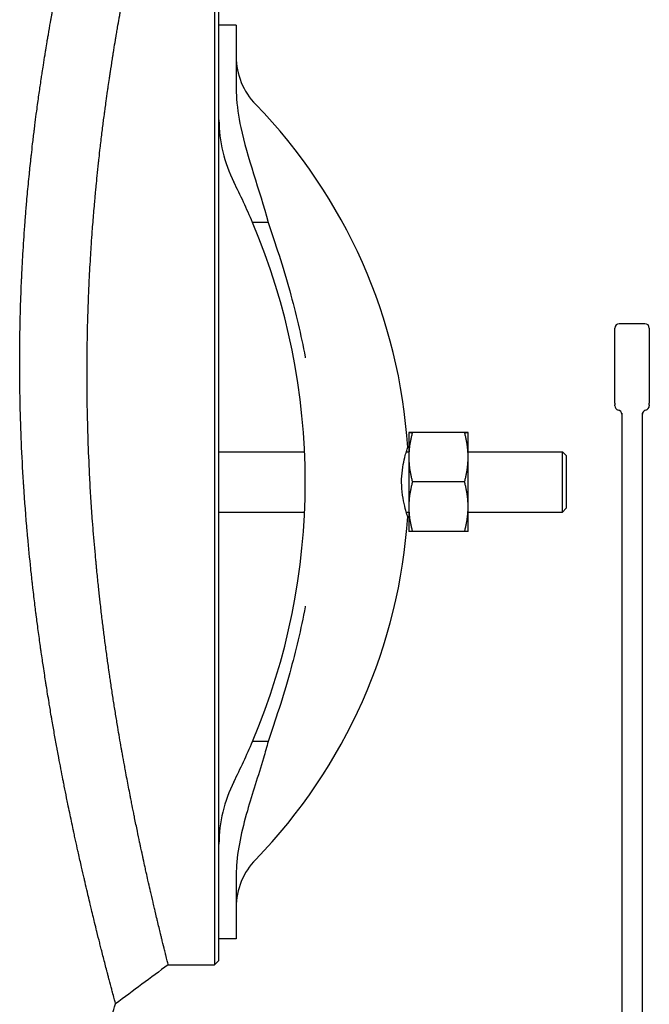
# Model space of a CAD drawing. Header units: inches. Extents: x 24 to 1128, y -69 to 748.
# Tile 502 of 656: x 743 to 752, y 172 to 187. Entities that reach past the tile are written whole.
import ezdxf

# ---------------------------------------------------------------- set-up
doc = ezdxf.new("R2010")
doc.units = ezdxf.units.IN
doc.header["$LTSCALE"] = 32
doc.header["$MEASUREMENT"] = 0
doc.layers.add('Visible (ANSI)', color=7, linetype='Continuous', lineweight=30)

msp = doc.modelspace()

# ---------------------------------------------------------------- linework, layer by layer
at = {"layer": 'Visible (ANSI)'}
for p, q in [((745.6499, 187.04616), (745.6499, 180.04617)), ((745.7124, 186.67116), (745.7124, 186.98366)), ((745.7124, 186.37067), (745.7124, 186.67117)), ((745.9624, 186.67117), (745.7124, 186.67117)), ((745.9624, 186.67117), (745.9624, 186.37067)), ((745.7124, 185.72035), (745.7124, 186.37067)), ((745.9624, 186.37067), (745.9624, 185.74965)), ((745.7124, 180.04617), (745.7124, 185.72032)), ((746.42547, 183.80758), (746.19915, 183.80758)), ((751.88313, 182.3405), (751.50813, 182.3405)), ((751.44563, 181.18792), (751.44563, 182.278)), ((751.94563, 182.278), (751.94563, 181.18792)), ((751.44563, 181.18792), (751.44563, 181.1635)), ((751.94563, 181.1635), (751.94563, 181.18792)), ((751.44563, 181.15047), (751.44563, 181.1635)), ((751.54563, 181.04384), (751.54563, 168.99617)), ((751.84563, 170.39441), (751.84563, 181.04384)), ((751.94563, 181.1635), (751.94563, 181.15047)), ((748.4624, 180.76517), (748.4624, 180.40528)), ((749.26954, 180.76543), (748.51427, 180.76543)), ((749.26954, 180.76491), (748.51427, 180.76491)), ((749.3214, 180.40528), (749.3214, 180.76517)), ((745.7124, 180.48367), (746.95248, 180.48367)), ((748.42652, 180.48367), (748.4624, 180.48367)), ((749.3214, 180.48367), (750.6881, 180.48367)), ((750.6881, 179.60867), (750.6881, 180.48367)), ((750.74365, 180.42811), (750.6881, 180.48367)), ((748.4624, 180.40528), (748.4624, 179.68628)), ((749.3214, 179.68628), (749.3214, 180.40528)), ((750.74365, 180.42811), (750.74365, 179.66423)), ((745.6499, 180.04617), (745.6499, 173.04618)), ((745.7124, 174.37199), (745.7124, 180.04617)), ((749.26954, 180.04564), (748.51427, 180.04564)), ((745.7124, 179.60867), (746.95248, 179.60867)), ((748.42652, 179.60867), (748.4624, 179.60867)), ((748.4624, 179.68628), (748.4624, 179.32717)), ((749.3214, 179.32717), (749.3214, 179.68628)), ((749.3214, 179.60867), (750.6881, 179.60867)), ((750.74365, 179.66423), (750.6881, 179.60867)), ((749.26954, 179.32691), (748.51427, 179.32691)), ((746.42547, 176.28475), (746.19915, 176.28475)), ((745.7124, 173.72167), (745.7124, 174.37199)), ((745.9624, 174.34269), (745.9624, 173.72167)), ((745.7124, 173.42117), (745.7124, 173.72167)), ((745.9624, 173.72167), (745.9624, 173.42117)), ((745.7124, 173.10868), (745.7124, 173.42118)), ((745.9624, 173.42117), (745.7124, 173.42117)), ((744.97724, 173.04617), (745.6499, 173.04617)), ((745.7124, 173.10867), (745.6499, 173.04617))]:
    msp.add_line(p, q, dxfattribs=at)
for centre, radius, start, end in [((746.9624, 186.21565), 1, 180, 224.117595), ((740.5999, 180.04617), 7.8625, 3.646071, 44.117595), ((747.7124, 185.29617), 2, 180, 206.784996), ((737.3124, 180.04617), 9.65, 22.941059, 26.784996), ((737.3124, 180.04617), 9.65, 337.058941, 22.941059), ((751.50813, 182.278), 0.0625, 90, 180), ((751.88313, 182.278), 0.0625, 0, 90), ((751.50813, 181.15047), 0.0625, 180, 258.463041), ((751.48313, 181.028), 0.0625, 0, 78.463041), ((751.90813, 181.028), 0.0625, 101.536959, 180), ((751.88313, 181.15047), 0.0625, 281.536959, 0), ((740.5999, 180.04617), 7.8625, 315.882405, 356.353929), ((737.3124, 180.04617), 9.65, 333.215004, 337.058941), ((747.7124, 174.79617), 2, 153.215004, 180), ((746.9624, 173.87669), 1, 135.882405, 180)]:
    msp.add_arc(centre, radius, start, end, dxfattribs=at)
for points, knots in [([(742.88091, 180.04617), (742.86905, 180.23565), (742.85903, 180.42621), (742.85103, 180.61524), (742.85046, 180.62854), (742.84991, 180.64184), (742.84937, 180.65513), (742.84907, 180.66245), (742.84877, 180.66978), (742.84848, 180.6771), (742.84089, 180.8663), (742.83529, 181.05419), (742.83164, 181.24037), (742.83152, 181.24645), (742.8314, 181.25252), (742.83129, 181.25859), (742.83088, 181.27987), (742.83051, 181.30112), (742.83015, 181.32234), (742.82889, 181.39837), (742.82795, 181.47414), (742.82733, 181.54955), (742.82731, 181.55191), (742.82729, 181.55427), (742.82727, 181.55663), (742.82621, 181.69091), (742.82615, 181.82376), (742.82704, 181.95499), (742.82747, 182.01771), (742.82811, 182.08013), (742.82896, 182.1422), (742.82902, 182.14619), (742.82907, 182.15018), (742.82913, 182.15417), (742.83044, 182.24649), (742.83222, 182.33803), (742.83443, 182.42864), (742.8346, 182.43534), (742.83476, 182.44203), (742.83493, 182.44871), (742.83593, 182.48819), (742.837, 182.52748), (742.83816, 182.56659), (742.84238, 182.70905), (742.84766, 182.84913), (742.85386, 182.98629), (742.85437, 182.99769), (742.8549, 183.00908), (742.85542, 183.02044), (742.85745, 183.06392), (742.85956, 183.1071), (742.86176, 183.14997), (742.86359, 183.18569), (742.86549, 183.22126), (742.86744, 183.25664), (742.86818, 183.26993), (742.86892, 183.2832), (742.86967, 183.29644), (742.87754, 183.43509), (742.88632, 183.57085), (742.89577, 183.70257), (742.89759, 183.72796), (742.89944, 183.75327), (742.90132, 183.77849), (742.90249, 183.79422), (742.90368, 183.80991), (742.90487, 183.82557), (742.91012, 183.89438), (742.91557, 183.9624), (742.92117, 184.02935), (742.92256, 184.0459), (742.92395, 184.06239), (742.92536, 184.07881), (742.92942, 184.12632), (742.93356, 184.17325), (742.93775, 184.21952), (742.94666, 184.31778), (742.95599, 184.41495), (742.96555, 184.50952), (742.96728, 184.52665), (742.96902, 184.54369), (742.97076, 184.56064), (742.9756, 184.60765), (742.98048, 184.65395), (742.98538, 184.69931), (742.98678, 184.71235), (742.9882, 184.72538), (742.98962, 184.73838), (742.99146, 184.75525), (742.99331, 184.77208), (742.99518, 184.78887), (743.00112, 184.8424), (743.00716, 184.89545), (743.01325, 184.94764), (743.02099, 185.01398), (743.02879, 185.0789), (743.03654, 185.14168), (743.03781, 185.152), (743.03909, 185.16232), (743.04037, 185.17261), (743.04237, 185.18869), (743.04439, 185.20473), (743.0464, 185.22073), (743.05309, 185.27375), (743.05986, 185.32621), (743.06662, 185.37764), (743.06867, 185.39321), (743.07072, 185.40868), (743.07277, 185.42405), (743.07829, 185.46557), (743.08381, 185.5063), (743.08926, 185.54603), (743.09936, 185.6196), (743.10963, 185.69235), (743.11981, 185.76274), (743.12182, 185.77666), (743.12383, 185.79048), (743.12584, 185.80421), (743.1312, 185.84092), (743.13652, 185.8769), (743.14177, 185.91198), (743.1433, 185.92219), (743.14483, 185.93239), (743.14636, 185.94255), (743.14829, 185.95542), (743.15023, 185.96824), (743.15217, 185.98101), (743.15773, 186.01762), (743.16329, 186.05378), (743.16881, 186.08927), (743.17689, 186.14124), (743.18488, 186.19177), (743.19265, 186.24025), (743.19459, 186.25235), (743.19653, 186.2644), (743.19846, 186.27637), (743.20022, 186.28723), (743.20197, 186.29804), (743.20372, 186.30879), (743.21044, 186.35011), (743.21711, 186.39062), (743.22368, 186.43013), (743.22533, 186.44), (743.22696, 186.4498), (743.22859, 186.45954), (743.22896, 186.46174), (743.22933, 186.46393), (743.2297, 186.46612), (743.23341, 186.48831), (743.23709, 186.51011), (743.24073, 186.53152), (743.25131, 186.59391), (743.26163, 186.65362), (743.2716, 186.71049), (743.27297, 186.71828), (743.27433, 186.72601), (743.27568, 186.73369), (743.27885, 186.75173), (743.28199, 186.76947), (743.28509, 186.78691), (743.2881, 186.80384), (743.29108, 186.82051), (743.29402, 186.83691), (743.29523, 186.84369), (743.29644, 186.85043), (743.29765, 186.85713), (743.30717, 186.91005), (743.3163, 186.96013), (743.32501, 187.00732), (743.32844, 187.02591), (743.33181, 187.04407), (743.33511, 187.0618), (743.33602, 187.06674), (743.33694, 187.07164), (743.33785, 187.07651), (743.34327, 187.10559), (743.34851, 187.13346), (743.35355, 187.16013), (743.35433, 187.16422), (743.3551, 187.16829), (743.35586, 187.17233), (743.3572, 187.17936), (743.35851, 187.18631), (743.35982, 187.19317), (743.36921, 187.24259), (743.37788, 187.2876), (743.38576, 187.32821), (743.38627, 187.33082), (743.38677, 187.33342), (743.38727, 187.336), (743.38785, 187.33895), (743.38842, 187.34187), (743.38898, 187.34478), (743.39261, 187.36345), (743.39607, 187.38114), (743.39935, 187.39785), (743.39974, 187.39983), (743.40013, 187.4018), (743.40051, 187.40376), (743.40467, 187.42492), (743.40852, 187.44447), (743.41208, 187.4624), (743.41537, 187.47904), (743.4184, 187.4943), (743.42117, 187.50818), (743.42137, 187.50916), (743.42156, 187.51013), (743.42175, 187.5111), (743.42434, 187.52406), (743.42669, 187.53578), (743.42879, 187.54627), (743.42896, 187.54711), (743.42912, 187.54794), (743.42929, 187.54876), (743.42941, 187.54936), (743.42953, 187.54996), (743.42965, 187.55056), (743.43371, 187.57082), (743.43681, 187.58618), (743.43892, 187.59664), (743.4392, 187.59799), (743.43945, 187.59927), (743.43969, 187.60046), (743.43972, 187.60058), (743.43974, 187.6007), (743.43977, 187.60082), (743.4408, 187.60595), (743.44153, 187.60953), (743.44194, 187.61154), (743.44194, 187.61156), (743.44194, 187.61157), (743.44194, 187.61159), (743.4422, 187.61284), (743.44232, 187.61346), (743.44233, 187.61347), (743.44233, 187.61347), (743.44233, 187.61347), (743.44233, 187.61347)], [0.713770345, 0.713770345, 0.713770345, 0.713770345, 0.723953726, 0.723953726, 0.723953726, 0.724670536, 0.724670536, 0.724670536, 0.725065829, 0.725065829, 0.725065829, 0.735280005, 0.735280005, 0.735280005, 0.73561331, 0.73561331, 0.73561331, 0.736781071, 0.736781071, 0.736781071, 0.740963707, 0.740963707, 0.740963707, 0.7410946, 0.7410946, 0.7410946, 0.748544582, 0.748544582, 0.748544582, 0.752105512, 0.752105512, 0.752105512, 0.752334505, 0.752334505, 0.752334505, 0.757635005, 0.757635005, 0.757635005, 0.758026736, 0.758026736, 0.758026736, 0.760339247, 0.760339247, 0.760339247, 0.768763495, 0.768763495, 0.768763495, 0.769463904, 0.769463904, 0.769463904, 0.772143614, 0.772143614, 0.772143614, 0.77437648, 0.77437648, 0.77437648, 0.775215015, 0.775215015, 0.775215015, 0.783997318, 0.783997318, 0.783997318, 0.785690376, 0.785690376, 0.785690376, 0.786746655, 0.786746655, 0.786746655, 0.791390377, 0.791390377, 0.791390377, 0.792538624, 0.792538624, 0.792538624, 0.795860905, 0.795860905, 0.795860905, 0.802916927, 0.802916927, 0.802916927, 0.804194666, 0.804194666, 0.804194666, 0.807738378, 0.807738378, 0.807738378, 0.808756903, 0.808756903, 0.808756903, 0.810077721, 0.810077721, 0.810077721, 0.814289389, 0.814289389, 0.814289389, 0.819643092, 0.819643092, 0.819643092, 0.820523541, 0.820523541, 0.820523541, 0.821898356, 0.821898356, 0.821898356, 0.826456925, 0.826456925, 0.826456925, 0.82783697, 0.82783697, 0.82783697, 0.831564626, 0.831564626, 0.831564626, 0.838466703, 0.838466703, 0.838466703, 0.839830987, 0.839830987, 0.839830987, 0.843480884, 0.843480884, 0.843480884, 0.844543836, 0.844543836, 0.844543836, 0.845889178, 0.845889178, 0.845889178, 0.849746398, 0.849746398, 0.849746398, 0.85539408, 0.85539408, 0.85539408, 0.85680352, 0.85680352, 0.85680352, 0.858081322, 0.858081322, 0.858081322, 0.862993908, 0.862993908, 0.862993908, 0.864220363, 0.864220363, 0.864220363, 0.864497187, 0.864497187, 0.864497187, 0.867299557, 0.867299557, 0.867299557, 0.875469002, 0.875469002, 0.875469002, 0.876587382, 0.876587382, 0.876587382, 0.879214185, 0.879214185, 0.879214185, 0.881763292, 0.881763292, 0.881763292, 0.882817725, 0.882817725, 0.882817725, 0.891152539, 0.891152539, 0.891152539, 0.894436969, 0.894436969, 0.894436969, 0.895351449, 0.895351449, 0.895351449, 0.90081404, 0.90081404, 0.90081404, 0.901653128, 0.901653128, 0.901653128, 0.903114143, 0.903114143, 0.903114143, 0.913641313, 0.913641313, 0.913641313, 0.9143192, 0.9143192, 0.9143192, 0.915095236, 0.915095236, 0.915095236, 0.920086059, 0.920086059, 0.920086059, 0.920679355, 0.920679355, 0.920679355, 0.927089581, 0.927089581, 0.927089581, 0.933036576, 0.933036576, 0.933036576, 0.933456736, 0.933456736, 0.933456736, 0.939090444, 0.939090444, 0.939090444, 0.939539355, 0.939539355, 0.939539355, 0.939870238, 0.939870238, 0.939870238, 0.951116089, 0.951116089, 0.951116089, 0.952569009, 0.952569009, 0.952569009, 0.952717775, 0.952717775, 0.952717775, 0.959065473, 0.959065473, 0.959065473, 0.959112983, 0.959112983, 0.959112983, 0.963109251, 0.963109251, 0.963109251, 0.963123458, 0.963123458, 0.963123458, 0.963123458]), ([(743.84493, 180.04617), (743.84396, 180.06371), (743.84302, 180.08125), (743.84208, 180.0988), (743.83322, 180.26569), (743.82578, 180.43283), (743.81985, 180.59828), (743.81944, 180.60993), (743.81903, 180.62157), (743.81863, 180.6332), (743.8184, 180.63961), (743.81818, 180.64602), (743.81797, 180.65243), (743.81235, 180.81799), (743.8082, 180.98313), (743.8055, 181.14597), (743.80541, 181.15128), (743.80532, 181.15659), (743.80524, 181.1619), (743.80494, 181.1805), (743.80466, 181.19908), (743.8044, 181.21763), (743.80347, 181.28407), (743.80277, 181.35053), (743.80231, 181.4168), (743.8023, 181.41888), (743.80228, 181.42095), (743.80227, 181.42302), (743.80147, 181.54104), (743.80143, 181.65843), (743.80209, 181.77401), (743.80241, 181.82925), (743.80289, 181.8844), (743.80353, 181.93935), (743.80357, 181.94288), (743.80361, 181.94641), (743.80366, 181.94995), (743.80464, 182.0317), (743.80598, 182.11306), (743.80765, 182.19349), (743.80777, 182.19944), (743.8079, 182.20538), (743.80802, 182.21131), (743.80877, 182.24634), (743.80958, 182.28119), (743.81045, 182.31583), (743.81362, 182.44202), (743.81764, 182.56766), (743.82238, 182.69081), (743.82278, 182.70105), (743.82318, 182.71127), (743.82358, 182.72148), (743.82513, 182.76052), (743.82674, 182.7993), (743.82843, 182.83775), (743.82983, 182.8698), (743.83128, 182.90177), (743.83279, 182.93364), (743.83335, 182.94561), (743.83392, 182.95756), (743.8345, 182.9695), (743.84056, 183.09454), (743.84738, 183.21782), (743.85476, 183.33768), (743.85618, 183.36079), (743.85763, 183.38383), (743.8591, 183.4068), (743.86001, 183.42113), (743.86094, 183.43542), (743.86187, 183.44969), (743.86598, 183.51241), (743.87026, 183.57453), (743.87468, 183.63587), (743.87578, 183.65104), (743.87688, 183.66616), (743.87799, 183.68123), (743.88121, 183.72484), (743.88449, 183.76804), (743.88783, 183.81077), (743.89493, 183.90152), (743.90238, 183.99112), (743.91004, 184.07852), (743.91142, 184.09435), (743.91282, 184.11012), (743.91422, 184.12582), (743.9181, 184.16936), (743.92204, 184.21239), (743.92602, 184.25478), (743.92716, 184.26696), (743.92831, 184.27913), (743.92946, 184.29127), (743.93095, 184.30701), (743.93246, 184.32271), (743.93397, 184.33837), (743.93879, 184.38829), (743.9437, 184.43773), (743.94866, 184.48646), (743.95496, 184.54839), (743.96134, 184.60918), (743.96773, 184.66838), (743.96878, 184.67812), (743.96983, 184.68784), (743.97089, 184.69754), (743.97254, 184.7127), (743.9742, 184.7278), (743.97586, 184.74286), (743.98137, 184.79279), (743.98695, 184.84214), (743.99255, 184.89062), (743.99425, 184.90529), (743.99594, 184.91989), (743.99764, 184.9344), (744.00222, 184.97359), (744.00681, 185.01214), (744.01137, 185.04992), (744.01982, 185.11986), (744.0284, 185.1888), (744.03694, 185.25571), (744.03863, 185.26893), (744.04032, 185.28208), (744.042, 185.29514), (744.04651, 185.33008), (744.051, 185.36439), (744.05544, 185.39797), (744.05673, 185.40775), (744.05803, 185.4175), (744.05933, 185.42722), (744.06097, 185.43953), (744.06261, 185.45179), (744.06425, 185.464), (744.06896, 185.499), (744.07367, 185.53357), (744.07835, 185.56752), (744.08521, 185.61724), (744.09201, 185.66565), (744.09866, 185.71231), (744.10032, 185.72395), (744.10198, 185.73554), (744.10364, 185.74706), (744.10514, 185.75751), (744.10664, 185.7679), (744.10814, 185.77824), (744.11389, 185.81799), (744.1196, 185.85694), (744.12525, 185.89498), (744.12666, 185.90448), (744.12807, 185.91392), (744.12947, 185.9233), (744.12979, 185.92541), (744.1301, 185.92753), (744.13042, 185.92964), (744.13361, 185.95101), (744.13679, 185.97209), (744.13993, 185.99278), (744.14907, 186.05312), (744.15799, 186.1108), (744.16663, 186.16584), (744.16782, 186.17338), (744.16899, 186.18086), (744.17017, 186.1883), (744.17292, 186.20576), (744.17565, 186.22296), (744.17834, 186.23988), (744.18096, 186.2563), (744.18355, 186.27247), (744.18611, 186.28838), (744.18717, 186.29497), (744.18822, 186.30151), (744.18927, 186.308), (744.19757, 186.35936), (744.20555, 186.40802), (744.21317, 186.45393), (744.21617, 186.47202), (744.21912, 186.4897), (744.22201, 186.50696), (744.22282, 186.51177), (744.22362, 186.51654), (744.22442, 186.52128), (744.22917, 186.5496), (744.23377, 186.57676), (744.23821, 186.60276), (744.23889, 186.60675), (744.23957, 186.61072), (744.24024, 186.61466), (744.24141, 186.62151), (744.24257, 186.62829), (744.24372, 186.63498), (744.25199, 186.68319), (744.25963, 186.72717), (744.2666, 186.76684), (744.26704, 186.7694), (744.26749, 186.77194), (744.26793, 186.77445), (744.26844, 186.77734), (744.26894, 186.7802), (744.26944, 186.78304), (744.27265, 186.80128), (744.27571, 186.81859), (744.27861, 186.83494), (744.27896, 186.83688), (744.2793, 186.83881), (744.27964, 186.84073), (744.28332, 186.86144), (744.28674, 186.88057), (744.28989, 186.89812), (744.29281, 186.9144), (744.2955, 186.92935), (744.29796, 186.94295), (744.29813, 186.94391), (744.29831, 186.94486), (744.29848, 186.94581), (744.30077, 186.95851), (744.30286, 186.97), (744.30473, 186.98028), (744.30488, 186.9811), (744.30502, 186.98191), (744.30517, 186.98271), (744.30528, 186.98331), (744.30538, 186.98389), (744.30549, 186.98448), (744.3091, 187.00433), (744.31186, 187.01941), (744.31374, 187.02967), (744.31399, 187.03099), (744.31421, 187.03224), (744.31443, 187.03341), (744.31445, 187.03353), (744.31447, 187.03365), (744.31449, 187.03376), (744.31542, 187.0388), (744.31606, 187.04232), (744.31643, 187.04429), (744.31643, 187.04431), (744.31643, 187.04432), (744.31643, 187.04434), (744.31666, 187.04556), (744.31677, 187.04617), (744.31677, 187.04617)], [0.712699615, 0.712699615, 0.712699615, 0.712699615, 0.713770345, 0.713770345, 0.713770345, 0.723953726, 0.723953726, 0.723953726, 0.724670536, 0.724670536, 0.724670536, 0.725065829, 0.725065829, 0.725065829, 0.735280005, 0.735280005, 0.735280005, 0.73561331, 0.73561331, 0.73561331, 0.736781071, 0.736781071, 0.736781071, 0.740963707, 0.740963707, 0.740963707, 0.7410946, 0.7410946, 0.7410946, 0.748544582, 0.748544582, 0.748544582, 0.752105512, 0.752105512, 0.752105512, 0.752334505, 0.752334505, 0.752334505, 0.757635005, 0.757635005, 0.757635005, 0.758026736, 0.758026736, 0.758026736, 0.760339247, 0.760339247, 0.760339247, 0.768763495, 0.768763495, 0.768763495, 0.769463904, 0.769463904, 0.769463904, 0.772143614, 0.772143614, 0.772143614, 0.77437648, 0.77437648, 0.77437648, 0.775215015, 0.775215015, 0.775215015, 0.783997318, 0.783997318, 0.783997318, 0.785690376, 0.785690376, 0.785690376, 0.786746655, 0.786746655, 0.786746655, 0.791390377, 0.791390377, 0.791390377, 0.792538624, 0.792538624, 0.792538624, 0.795860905, 0.795860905, 0.795860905, 0.802916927, 0.802916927, 0.802916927, 0.804194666, 0.804194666, 0.804194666, 0.807738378, 0.807738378, 0.807738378, 0.808756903, 0.808756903, 0.808756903, 0.810077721, 0.810077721, 0.810077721, 0.814289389, 0.814289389, 0.814289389, 0.819643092, 0.819643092, 0.819643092, 0.820523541, 0.820523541, 0.820523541, 0.821898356, 0.821898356, 0.821898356, 0.826456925, 0.826456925, 0.826456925, 0.82783697, 0.82783697, 0.82783697, 0.831564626, 0.831564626, 0.831564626, 0.838466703, 0.838466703, 0.838466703, 0.839830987, 0.839830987, 0.839830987, 0.843480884, 0.843480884, 0.843480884, 0.844543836, 0.844543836, 0.844543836, 0.845889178, 0.845889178, 0.845889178, 0.849746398, 0.849746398, 0.849746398, 0.85539408, 0.85539408, 0.85539408, 0.85680352, 0.85680352, 0.85680352, 0.858081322, 0.858081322, 0.858081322, 0.862993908, 0.862993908, 0.862993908, 0.864220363, 0.864220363, 0.864220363, 0.864497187, 0.864497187, 0.864497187, 0.867299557, 0.867299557, 0.867299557, 0.875469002, 0.875469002, 0.875469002, 0.876587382, 0.876587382, 0.876587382, 0.879214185, 0.879214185, 0.879214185, 0.881763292, 0.881763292, 0.881763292, 0.882817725, 0.882817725, 0.882817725, 0.891152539, 0.891152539, 0.891152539, 0.894436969, 0.894436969, 0.894436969, 0.895351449, 0.895351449, 0.895351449, 0.90081404, 0.90081404, 0.90081404, 0.901653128, 0.901653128, 0.901653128, 0.903114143, 0.903114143, 0.903114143, 0.913641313, 0.913641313, 0.913641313, 0.9143192, 0.9143192, 0.9143192, 0.915095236, 0.915095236, 0.915095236, 0.920086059, 0.920086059, 0.920086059, 0.920679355, 0.920679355, 0.920679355, 0.927089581, 0.927089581, 0.927089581, 0.933036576, 0.933036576, 0.933036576, 0.933456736, 0.933456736, 0.933456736, 0.939090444, 0.939090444, 0.939090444, 0.939539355, 0.939539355, 0.939539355, 0.939870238, 0.939870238, 0.939870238, 0.951116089, 0.951116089, 0.951116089, 0.952569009, 0.952569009, 0.952569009, 0.952717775, 0.952717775, 0.952717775, 0.959065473, 0.959065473, 0.959065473, 0.959112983, 0.959112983, 0.959112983, 0.963109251, 0.963109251, 0.963109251, 0.963109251]), ([(745.96426, 185.65884), (745.97094, 185.50061), (745.99509, 185.34262), (746.12138, 184.75154), (746.29627, 184.29144), (746.42547, 183.80758)], [0.22095063, 0.22095063, 0.22095063, 0.22095063, 1.42788574, 1.42788574, 4.83429174, 4.83429174, 4.83429174, 4.83429174]), ([(746.42547, 183.80758), (746.52841, 183.50515), (746.63682, 183.17703), (746.82617, 182.49597), (746.90075, 182.1796), (746.96139, 181.85271), (746.9619, 181.84996), (746.9624, 181.84721)], [4.3503467, 4.3503467, 4.3503467, 4.3503467, 6.19831428, 6.19831428, 7.82646566, 7.82646566, 7.84026303, 7.84026303, 7.84026303, 7.84026303]), ([(748.44649, 179.54617), (748.44649, 179.54617), (748.44611, 179.54729), (748.4443, 179.55269), (748.44249, 179.55809), (748.43516, 179.58058), (748.42774, 179.60374), (748.40862, 179.67055), (748.39649, 179.717), (748.37515, 179.82449), (748.36618, 179.88485), (748.35724, 180.00873), (748.35692, 180.07021), (748.36443, 180.19035), (748.37205, 180.2474), (748.39055, 180.34835), (748.40107, 180.39219), (748.41875, 180.45812), (748.4261, 180.48261), (748.43694, 180.51736), (748.44082, 180.52917), (748.44477, 180.54107), (748.44575, 180.54396), (748.44639, 180.54588), (748.44649, 180.54617), (748.44649, 180.54617)], [-6.04804852, -6.04804852, -6.04804852, -6.04804852, -5.9009195, -5.9009195, -5.6915643, -5.6915643, -5.27828854, -5.27828854, -4.78026163, -4.78026163, -4.28262045, -4.28262045, -3.81544401, -3.81544401, -3.35217215, -3.35217215, -2.91184865, -2.91184865, -2.55968512, -2.55968512, -2.26519631, -2.26519631, -2.09159244, -2.09159244, -2.01662525, -2.01662525, -2.01662525, -2.01662525]), ([(744.2146, 172.47887), (744.2146, 172.47887), (744.21458, 172.47892), (744.21456, 172.47902), (744.21452, 172.47915), (744.21447, 172.47936), (744.21438, 172.47967), (744.21438, 172.47967), (744.21438, 172.47968), (744.21438, 172.47969), (744.21367, 172.48235), (744.21122, 172.49146), (744.20703, 172.50708), (744.20694, 172.50738), (744.20686, 172.50769), (744.20678, 172.508), (744.20469, 172.51579), (744.20218, 172.52515), (744.19926, 172.53607), (744.19909, 172.5367), (744.19892, 172.53734), (744.19875, 172.53798), (744.19275, 172.5604), (744.18506, 172.58919), (744.17571, 172.62433), (744.17527, 172.62598), (744.17483, 172.62764), (744.17439, 172.62931), (744.17295, 172.6347), (744.17148, 172.64024), (744.16997, 172.64593), (744.16681, 172.65784), (744.16348, 172.67041), (744.15997, 172.68363), (744.15937, 172.68593), (744.15875, 172.68825), (744.15813, 172.69059), (744.14726, 172.73168), (744.13481, 172.77889), (744.12084, 172.83223), (744.11981, 172.83617), (744.11876, 172.84015), (744.11771, 172.84416), (744.11324, 172.86126), (744.10862, 172.87896), (744.10385, 172.89727), (744.10178, 172.90521), (744.09968, 172.91325), (744.09756, 172.92142), (744.09627, 172.92635), (744.09498, 172.93133), (744.09368, 172.93634), (744.07845, 172.99496), (744.06185, 173.05922), (744.04397, 173.12907), (744.04363, 173.13038), (744.0433, 173.13169), (744.04296, 173.13301), (744.04142, 173.13901), (744.03988, 173.14506), (744.03832, 173.15115), (744.03041, 173.18211), (744.02223, 173.21423), (744.01379, 173.24749), (744.0116, 173.25612), (744.0094, 173.26484), (744.00717, 173.27362), (744.00116, 173.29739), (743.99502, 173.32172), (743.98876, 173.34661), (743.98748, 173.35169), (743.9862, 173.3568), (743.98491, 173.36193), (743.97172, 173.41444), (743.958, 173.46939), (743.94379, 173.52675), (743.94092, 173.53833), (743.93803, 173.55001), (743.93512, 173.56179), (743.92494, 173.60299), (743.91452, 173.64539), (743.90388, 173.68896), (743.90063, 173.70225), (743.89736, 173.71564), (743.89408, 173.72914), (743.88487, 173.76696), (743.8755, 173.80563), (743.86599, 173.84513), (743.85974, 173.87106), (743.85343, 173.89735), (743.84705, 173.92399), (743.83756, 173.96367), (743.82789, 174.0043), (743.81807, 174.04585), (743.81399, 174.0631), (743.80988, 174.0805), (743.80575, 174.09806), (743.79478, 174.14466), (743.78362, 174.19239), (743.77229, 174.24122), (743.76783, 174.26041), (743.76335, 174.27978), (743.75884, 174.29931), (743.74658, 174.35244), (743.73412, 174.40682), (743.7215, 174.46242), (743.70656, 174.52821), (743.69139, 174.59571), (743.67601, 174.66485), (743.67089, 174.6879), (743.66575, 174.71112), (743.66058, 174.73453), (743.64917, 174.78625), (743.63766, 174.83885), (743.62607, 174.89225), (743.62063, 174.91736), (743.61517, 174.94265), (743.60969, 174.96811), (743.60764, 174.97763), (743.60559, 174.98719), (743.60354, 174.99677), (743.60287, 174.99991), (743.60219, 175.00305), (743.60152, 175.00619), (743.59307, 175.04567), (743.58455, 175.08571), (743.57598, 175.12632), (743.55877, 175.20782), (743.54133, 175.29156), (743.52373, 175.37743), (743.51773, 175.40672), (743.51171, 175.43626), (743.50568, 175.46604), (743.49434, 175.52196), (743.48296, 175.57872), (743.47155, 175.63629), (743.46904, 175.64892), (743.46654, 175.66159), (743.46403, 175.67429), (743.46039, 175.69274), (743.45674, 175.71128), (743.4531, 175.72989), (743.43266, 175.83424), (743.41216, 175.9411), (743.39172, 176.05019), (743.3855, 176.08334), (743.3793, 176.1167), (743.3731, 176.15026), (743.3702, 176.16595), (743.3673, 176.1817), (743.36441, 176.19748), (743.35819, 176.23137), (743.35199, 176.26546), (743.34579, 176.29973), (743.33965, 176.33375), (743.33352, 176.36794), (743.32741, 176.40231), (743.32172, 176.43431), (743.31603, 176.46657), (743.31033, 176.49908), (743.30415, 176.53437), (743.29797, 176.56997), (743.2918, 176.60585), (743.28902, 176.62195), (743.28625, 176.63812), (743.28348, 176.65434), (743.27738, 176.69007), (743.27128, 176.7261), (743.2652, 176.76236), (743.26053, 176.79021), (743.25586, 176.81821), (743.25121, 176.84634), (743.24425, 176.88847), (743.23731, 176.93089), (743.23041, 176.9736), (743.2246, 177.00951), (743.21882, 177.04562), (743.21307, 177.08192), (743.21018, 177.10016), (743.20729, 177.11846), (743.20441, 177.1368), (743.19879, 177.17263), (743.1932, 177.20864), (743.18764, 177.24482), (743.18132, 177.28592), (743.17504, 177.32723), (743.16881, 177.36876), (743.16381, 177.40207), (743.15884, 177.43552), (743.15391, 177.4691), (743.14866, 177.50474), (743.14346, 177.54052), (743.1383, 177.57643), (743.13534, 177.59697), (743.1324, 177.61756), (743.12947, 177.63819), (743.12444, 177.67366), (743.11944, 177.70926), (743.11449, 177.74496), (743.10363, 177.82332), (743.09297, 177.90222), (743.08255, 177.98154), (743.07795, 178.0166), (743.07339, 178.05175), (743.06888, 178.08697), (743.06816, 178.09258), (743.06744, 178.0982), (743.06672, 178.10383), (743.06454, 178.12095), (743.06236, 178.13812), (743.0602, 178.15534), (743.05582, 178.19011), (743.05147, 178.22508), (743.04717, 178.26023), (743.03706, 178.34266), (743.02716, 178.4261), (743.0175, 178.51044), (743.01608, 178.52285), (743.01466, 178.53527), (743.01325, 178.54772), (743.01088, 178.56865), (743.00852, 178.58964), (743.00618, 178.61069), (743.00318, 178.6376), (743.00021, 178.6646), (742.99727, 178.69165), (742.99381, 178.72358), (742.99038, 178.75558), (742.98699, 178.78765), (742.97114, 178.93792), (742.95624, 179.08974), (742.94245, 179.24236), (742.94, 179.2695), (742.93758, 179.29667), (742.9352, 179.32387), (742.91592, 179.54408), (742.899, 179.76567), (742.88472, 179.98637), (742.88343, 180.00631), (742.88216, 180.02625), (742.88091, 180.04617)], [0.46298889, 0.46298889, 0.46298889, 0.46298889, 0.464113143, 0.464113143, 0.464113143, 0.465613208, 0.465613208, 0.465613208, 0.465654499, 0.465654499, 0.465654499, 0.478602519, 0.478602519, 0.478602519, 0.478855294, 0.478855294, 0.478855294, 0.485209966, 0.485209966, 0.485209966, 0.485576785, 0.485576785, 0.485576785, 0.498408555, 0.498408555, 0.498408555, 0.499008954, 0.499008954, 0.499008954, 0.50094645, 0.50094645, 0.50094645, 0.505007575, 0.505007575, 0.505007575, 0.505714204, 0.505714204, 0.505714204, 0.518120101, 0.518120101, 0.518120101, 0.519037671, 0.519037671, 0.519037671, 0.522947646, 0.522947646, 0.522947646, 0.52464227, 0.52464227, 0.52464227, 0.52566643, 0.52566643, 0.52566643, 0.537633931, 0.537633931, 0.537633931, 0.537858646, 0.537858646, 0.537858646, 0.538884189, 0.538884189, 0.538884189, 0.544096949, 0.544096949, 0.544096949, 0.545450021, 0.545450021, 0.545450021, 0.549108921, 0.549108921, 0.549108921, 0.549856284, 0.549856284, 0.549856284, 0.557503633, 0.557503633, 0.557503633, 0.559047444, 0.559047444, 0.559047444, 0.564448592, 0.564448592, 0.564448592, 0.566095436, 0.566095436, 0.566095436, 0.570707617, 0.570707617, 0.570707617, 0.573735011, 0.573735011, 0.573735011, 0.578244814, 0.578244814, 0.578244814, 0.580115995, 0.580115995, 0.580115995, 0.585081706, 0.585081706, 0.585081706, 0.587033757, 0.587033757, 0.587033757, 0.59234267, 0.59234267, 0.59234267, 0.598624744, 0.598624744, 0.598624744, 0.600718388, 0.600718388, 0.600718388, 0.605344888, 0.605344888, 0.605344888, 0.607520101, 0.607520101, 0.607520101, 0.608334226, 0.608334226, 0.608334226, 0.608601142, 0.608601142, 0.608601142, 0.611951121, 0.611951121, 0.611951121, 0.618675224, 0.618675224, 0.618675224, 0.620969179, 0.620969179, 0.620969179, 0.625275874, 0.625275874, 0.625275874, 0.626220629, 0.626220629, 0.626220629, 0.627592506, 0.627592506, 0.627592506, 0.635284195, 0.635284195, 0.635284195, 0.637621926, 0.637621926, 0.637621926, 0.638715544, 0.638715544, 0.638715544, 0.641064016, 0.641064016, 0.641064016, 0.643394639, 0.643394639, 0.643394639, 0.645564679, 0.645564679, 0.645564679, 0.647920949, 0.647920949, 0.647920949, 0.648978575, 0.648978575, 0.648978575, 0.651308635, 0.651308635, 0.651308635, 0.653098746, 0.653098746, 0.653098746, 0.655778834, 0.655778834, 0.655778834, 0.658031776, 0.658031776, 0.658031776, 0.659164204, 0.659164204, 0.659164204, 0.661376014, 0.661376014, 0.661376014, 0.663888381, 0.663888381, 0.663888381, 0.665904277, 0.665904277, 0.665904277, 0.668044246, 0.668044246, 0.668044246, 0.669268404, 0.669268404, 0.669268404, 0.671373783, 0.671373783, 0.671373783, 0.675994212, 0.675994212, 0.675994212, 0.678036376, 0.678036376, 0.678036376, 0.678362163, 0.678362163, 0.678362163, 0.679354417, 0.679354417, 0.679354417, 0.681358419, 0.681358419, 0.681358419, 0.686058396, 0.686058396, 0.686058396, 0.686749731, 0.686749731, 0.686749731, 0.687912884, 0.687912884, 0.687912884, 0.689400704, 0.689400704, 0.689400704, 0.691156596, 0.691156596, 0.691156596, 0.699384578, 0.699384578, 0.699384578, 0.70084809, 0.70084809, 0.70084809, 0.712699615, 0.712699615, 0.712699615, 0.713770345, 0.713770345, 0.713770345, 0.713770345]), ([(744.97724, 173.04617), (744.97724, 173.04617), (744.97723, 173.04622), (744.97721, 173.04631), (744.97718, 173.04644), (744.97712, 173.04665), (744.97705, 173.04695), (744.97705, 173.04696), (744.97704, 173.04697), (744.97704, 173.04697), (744.97638, 173.04958), (744.97412, 173.05855), (744.97024, 173.07394), (744.97016, 173.07424), (744.97009, 173.07455), (744.97001, 173.07485), (744.96808, 173.08253), (744.96576, 173.09175), (744.96305, 173.10252), (744.96289, 173.10314), (744.96274, 173.10377), (744.96258, 173.1044), (744.95702, 173.12651), (744.9499, 173.15493), (744.94126, 173.18954), (744.94086, 173.19116), (744.94045, 173.19279), (744.94004, 173.19444), (744.93872, 173.19975), (744.93736, 173.2052), (744.93597, 173.2108), (744.93305, 173.22252), (744.92997, 173.23489), (744.92674, 173.24789), (744.92618, 173.25016), (744.92562, 173.25244), (744.92505, 173.25474), (744.91502, 173.29516), (744.90355, 173.34159), (744.89071, 173.394), (744.88976, 173.39788), (744.8888, 173.40178), (744.88784, 173.40573), (744.88373, 173.42252), (744.87948, 173.43991), (744.8751, 173.45789), (744.8732, 173.46569), (744.87127, 173.47359), (744.86932, 173.48161), (744.86815, 173.48645), (744.86696, 173.49133), (744.86576, 173.49626), (744.85179, 173.5538), (744.83657, 173.61692), (744.82021, 173.68549), (744.8199, 173.68678), (744.81959, 173.68807), (744.81928, 173.68936), (744.81788, 173.69525), (744.81646, 173.70119), (744.81504, 173.70717), (744.8078, 173.73755), (744.80034, 173.76902), (744.79265, 173.80157), (744.79066, 173.81002), (744.78865, 173.81854), (744.78663, 173.82714), (744.78115, 173.85038), (744.77557, 173.87416), (744.76989, 173.89847), (744.76872, 173.90344), (744.76756, 173.90843), (744.76639, 173.91344), (744.75442, 173.9647), (744.74199, 174.0183), (744.72914, 174.0742), (744.72655, 174.08549), (744.72394, 174.09687), (744.72131, 174.10834), (744.71212, 174.14849), (744.70272, 174.18978), (744.69312, 174.23222), (744.6902, 174.24515), (744.68725, 174.2582), (744.68429, 174.27135), (744.676, 174.30818), (744.66756, 174.34584), (744.659, 174.38433), (744.65338, 174.40959), (744.6477, 174.43521), (744.64197, 174.46118), (744.63343, 174.49987), (744.62476, 174.53938), (744.61598, 174.57971), (744.61233, 174.59644), (744.60867, 174.61331), (744.60498, 174.63033), (744.5952, 174.67549), (744.58528, 174.72164), (744.57523, 174.76878), (744.57128, 174.78731), (744.56731, 174.806), (744.56332, 174.82484), (744.55247, 174.87608), (744.54147, 174.92845), (744.53035, 174.98195), (744.51719, 175.04526), (744.50386, 175.11012), (744.49039, 175.17648), (744.4859, 175.1986), (744.4814, 175.22089), (744.47688, 175.24334), (744.4669, 175.29296), (744.45684, 175.34339), (744.44674, 175.39462), (744.44198, 175.41871), (744.43722, 175.44298), (744.43244, 175.46742), (744.43066, 175.47657), (744.42887, 175.48574), (744.42708, 175.49494), (744.42649, 175.49795), (744.4259, 175.50097), (744.42531, 175.50399), (744.41794, 175.54191), (744.41054, 175.58027), (744.40311, 175.61908), (744.3882, 175.69698), (744.37319, 175.77668), (744.35812, 175.85812), (744.35298, 175.88591), (744.34784, 175.9139), (744.34269, 175.94209), (744.33302, 175.99501), (744.32334, 176.04862), (744.31366, 176.10289), (744.31154, 176.11479), (744.30942, 176.12673), (744.3073, 176.1387), (744.30422, 176.15608), (744.30113, 176.17353), (744.29805, 176.19104), (744.28079, 176.28923), (744.26356, 176.3895), (744.24645, 176.49171), (744.24125, 176.52277), (744.23606, 176.55401), (744.23088, 176.58543), (744.22846, 176.60013), (744.22604, 176.61486), (744.22363, 176.62963), (744.21844, 176.66136), (744.21327, 176.69326), (744.20812, 176.72533), (744.203, 176.75715), (744.1979, 176.78914), (744.19283, 176.8213), (744.1881, 176.85124), (744.18338, 176.88133), (744.17869, 176.91158), (744.17358, 176.94442), (744.1685, 176.97744), (744.16344, 177.01065), (744.16117, 177.02555), (744.1589, 177.04049), (744.15664, 177.05547), (744.15166, 177.08846), (744.14669, 177.12163), (744.14176, 177.15497), (744.13796, 177.18058), (744.13418, 177.20629), (744.13042, 177.23211), (744.12478, 177.27076), (744.11918, 177.30964), (744.11361, 177.34874), (744.10893, 177.38161), (744.10428, 177.41464), (744.09966, 177.44783), (744.09733, 177.46451), (744.09501, 177.48123), (744.0927, 177.49799), (744.08819, 177.53072), (744.08371, 177.56361), (744.07926, 177.59664), (744.0742, 177.63416), (744.06918, 177.67188), (744.0642, 177.70978), (744.0602, 177.7402), (744.05624, 177.77071), (744.05231, 177.80131), (744.04813, 177.83379), (744.04399, 177.86637), (744.03989, 177.89905), (744.03755, 177.91774), (744.03521, 177.93646), (744.03289, 177.95522), (744.0289, 177.98748), (744.02495, 178.01982), (744.02103, 178.05226), (744.01244, 178.12345), (744.00403, 178.19508), (743.99583, 178.26711), (743.9922, 178.29894), (743.98861, 178.33086), (743.98507, 178.36285), (743.9845, 178.36795), (743.98394, 178.37306), (743.98337, 178.37817), (743.98166, 178.39372), (743.97995, 178.4093), (743.97825, 178.4249), (743.97482, 178.4564), (743.97143, 178.48798), (743.96808, 178.51965), (743.96022, 178.59391), (743.95258, 178.6686), (743.94517, 178.7437), (743.94408, 178.75474), (743.943, 178.7658), (743.94192, 178.77686), (743.94011, 178.79548), (743.93831, 178.81411), (743.93652, 178.83278), (743.93424, 178.85665), (743.93198, 178.88055), (743.92974, 178.9045), (743.92711, 178.93276), (743.9245, 178.96107), (743.92193, 178.98944), (743.9099, 179.12235), (743.89863, 179.25643), (743.88823, 179.39124), (743.88638, 179.41522), (743.88456, 179.43921), (743.88276, 179.4632), (743.86824, 179.65746), (743.8556, 179.85203), (743.84493, 180.04617)], [0.462986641, 0.462986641, 0.462986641, 0.462986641, 0.464113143, 0.464113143, 0.464113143, 0.465613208, 0.465613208, 0.465613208, 0.465654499, 0.465654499, 0.465654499, 0.478602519, 0.478602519, 0.478602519, 0.478855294, 0.478855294, 0.478855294, 0.485209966, 0.485209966, 0.485209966, 0.485576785, 0.485576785, 0.485576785, 0.498408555, 0.498408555, 0.498408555, 0.499008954, 0.499008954, 0.499008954, 0.50094645, 0.50094645, 0.50094645, 0.505007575, 0.505007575, 0.505007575, 0.505714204, 0.505714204, 0.505714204, 0.518120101, 0.518120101, 0.518120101, 0.519037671, 0.519037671, 0.519037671, 0.522947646, 0.522947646, 0.522947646, 0.52464227, 0.52464227, 0.52464227, 0.52566643, 0.52566643, 0.52566643, 0.537633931, 0.537633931, 0.537633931, 0.537858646, 0.537858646, 0.537858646, 0.538884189, 0.538884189, 0.538884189, 0.544096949, 0.544096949, 0.544096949, 0.545450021, 0.545450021, 0.545450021, 0.549108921, 0.549108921, 0.549108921, 0.549856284, 0.549856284, 0.549856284, 0.557503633, 0.557503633, 0.557503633, 0.559047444, 0.559047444, 0.559047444, 0.564448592, 0.564448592, 0.564448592, 0.566095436, 0.566095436, 0.566095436, 0.570707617, 0.570707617, 0.570707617, 0.573735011, 0.573735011, 0.573735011, 0.578244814, 0.578244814, 0.578244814, 0.580115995, 0.580115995, 0.580115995, 0.585081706, 0.585081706, 0.585081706, 0.587033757, 0.587033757, 0.587033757, 0.59234267, 0.59234267, 0.59234267, 0.598624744, 0.598624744, 0.598624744, 0.600718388, 0.600718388, 0.600718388, 0.605344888, 0.605344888, 0.605344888, 0.607520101, 0.607520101, 0.607520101, 0.608334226, 0.608334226, 0.608334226, 0.608601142, 0.608601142, 0.608601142, 0.611951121, 0.611951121, 0.611951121, 0.618675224, 0.618675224, 0.618675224, 0.620969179, 0.620969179, 0.620969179, 0.625275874, 0.625275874, 0.625275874, 0.626220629, 0.626220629, 0.626220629, 0.627592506, 0.627592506, 0.627592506, 0.635284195, 0.635284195, 0.635284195, 0.637621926, 0.637621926, 0.637621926, 0.638715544, 0.638715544, 0.638715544, 0.641064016, 0.641064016, 0.641064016, 0.643394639, 0.643394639, 0.643394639, 0.645564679, 0.645564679, 0.645564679, 0.647920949, 0.647920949, 0.647920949, 0.648978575, 0.648978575, 0.648978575, 0.651308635, 0.651308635, 0.651308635, 0.653098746, 0.653098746, 0.653098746, 0.655778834, 0.655778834, 0.655778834, 0.658031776, 0.658031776, 0.658031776, 0.659164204, 0.659164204, 0.659164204, 0.661376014, 0.661376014, 0.661376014, 0.663888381, 0.663888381, 0.663888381, 0.665904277, 0.665904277, 0.665904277, 0.668044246, 0.668044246, 0.668044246, 0.669268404, 0.669268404, 0.669268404, 0.671373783, 0.671373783, 0.671373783, 0.675994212, 0.675994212, 0.675994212, 0.678036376, 0.678036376, 0.678036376, 0.678362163, 0.678362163, 0.678362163, 0.679354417, 0.679354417, 0.679354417, 0.681358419, 0.681358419, 0.681358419, 0.686058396, 0.686058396, 0.686058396, 0.686749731, 0.686749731, 0.686749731, 0.687912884, 0.687912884, 0.687912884, 0.689400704, 0.689400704, 0.689400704, 0.691156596, 0.691156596, 0.691156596, 0.699384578, 0.699384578, 0.699384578, 0.70084809, 0.70084809, 0.70084809, 0.712699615, 0.712699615, 0.712699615, 0.712699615]), ([(746.9624, 178.24513), (746.9619, 178.24238), (746.96139, 178.23963), (746.90077, 177.91283), (746.82622, 177.59656), (746.63688, 176.91548), (746.52843, 176.58726), (746.42547, 176.28475)], [-0.02128565, -0.02128565, -0.02128565, -0.02128565, 0, 0, 2.51142114, 2.51142114, 5.36359199, 5.36359199, 5.36359199, 5.36359199]), ([(746.42547, 176.28475), (746.40381, 176.20367), (746.3808, 176.12293), (746.27927, 175.78002), (746.19476, 175.52649), (746.04184, 174.99448), (745.97599, 174.71128), (745.96426, 174.4335)], [17.24883005, 17.24883005, 17.24883005, 17.24883005, 17.85490991, 17.85490991, 19.83059007, 19.83059007, 22.11128903, 22.11128903, 22.11128903, 22.11128903]), ([(744.05645, 171.99617), (744.07356, 172.04585), (744.09047, 172.09575), (744.14391, 172.25583), (744.17971, 172.36685), (744.2146, 172.47887)], [7.2509366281, 7.2509366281, 7.2509366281, 7.2509366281, 7.265335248, 7.265335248, 7.2969242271, 7.2969242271, 7.2969242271, 7.2969242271])]:
    msp.add_open_spline(points, degree=3, knots=knots, dxfattribs=at)
for points in [[(745.9624, 185.74965), (745.9624, 185.71951), (745.96298, 185.68921), (745.96426, 185.65884)], [(745.96426, 174.4335), (745.96298, 174.40318), (745.9624, 174.37288), (745.9624, 174.34269)], [(744.97724, 173.04617), (744.72303, 172.85707), (744.46881, 172.66797), (744.2146, 172.47887)]]:
    msp.add_open_spline(points, degree=3, dxfattribs=at)
for points, weights in [([(748.51427, 180.76543), (748.4624, 180.76529), (748.4624, 180.76517)], [1, 1.0379548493, 1]), ([(748.4624, 180.76517), (748.4624, 180.76505), (748.51427, 180.76491)], [1, 1.0379548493, 1]), ([(748.51427, 180.76491), (748.4624, 180.57218), (748.4624, 180.40528)], [1, 1.0379548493, 1]), ([(749.3214, 180.76517), (749.3214, 180.76529), (749.26954, 180.76543)], [1, 1.0379548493, 1]), ([(749.26954, 180.76491), (749.3214, 180.76505), (749.3214, 180.76517)], [1, 1.0379548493, 1]), ([(749.3214, 180.40528), (749.3214, 180.57218), (749.26954, 180.76491)], [1, 1.0379548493, 1]), ([(748.4624, 180.40528), (748.4624, 180.23837), (748.51427, 180.04564)], [1, 1.0379548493, 1]), ([(749.26954, 180.04564), (749.3214, 180.23837), (749.3214, 180.40528)], [1, 1.0379548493, 1]), ([(748.51427, 180.04564), (748.4624, 179.85306), (748.4624, 179.68628)], [1, 1.0379548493, 1]), ([(749.3214, 179.68628), (749.3214, 179.85306), (749.26954, 180.04564)], [1, 1.0379548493, 1]), ([(748.4624, 179.68628), (748.4624, 179.51949), (748.51427, 179.32691)], [1, 1.0379548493, 1]), ([(749.26954, 179.32691), (749.3214, 179.51949), (749.3214, 179.68628)], [1, 1.0379548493, 1]), ([(748.51427, 179.32691), (748.46246, 179.32705), (748.4624, 179.32717)], [1, 1.03791169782, 1.00008620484]), ([(749.3214, 179.32717), (749.32135, 179.32705), (749.26954, 179.32691)], [1.00008620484, 1.03791169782, 1])]:
    msp.add_rational_spline(points, weights, degree=2, dxfattribs=at)

doc.saveas('drawing.dxf')
